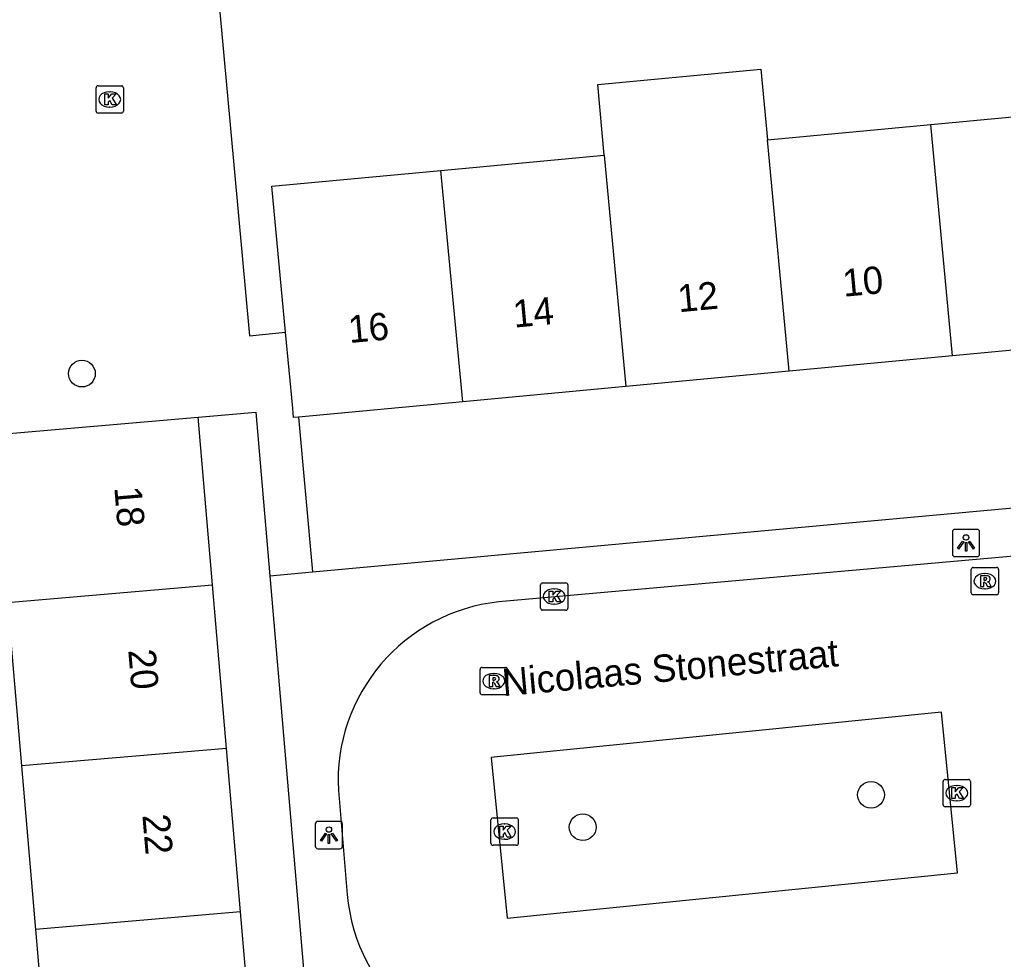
# Model space of a CAD drawing. Extents: x 160557 to 161245, y 385330 to 386505.
# Drawn here: x 160854.28 to 160890.27, y 385534.96 to 385569.34 of the extents above; entities that cross this region are included whole.
import ezdxf

# ---------------------------------------------------------------- set-up
doc = ezdxf.new("R2010")
doc.units = 0
for name, color, linetype in [('IMGEO_Boom', 7, 'Continuous'), ('IMGEO_Kolk', 7, 'Continuous'), ('IMGEO_Lichtpunt', 7, 'Continuous'), ('IMGEO_Openbare_ruimte_label', 7, 'Continuous'), ('IMGEO_Pand', 7, 'Continuous'), ('IMGEO_Pand_nummerreeks', 7, 'Continuous'), ('IMGEO_Rijbaan_lokaal_open', 7, 'Continuous'), ('IMGEO_Rioolput', 7, 'Continuous'), ('IMGEO_Voetpad_open', 7, 'Continuous')]:
    doc.layers.add(name, color=color, linetype=linetype)

msp = doc.modelspace()

# ---------------------------------------------------------------- linework, layer by layer
at = {"layer": 'IMGEO_Boom'}
for centre in [(160856.556, 385556.392), (160885.425, 385540.981), (160874.877, 385539.797)]:
    msp.add_circle(centre, 0.489, dxfattribs=at)
at = {"layer": 'IMGEO_Kolk'}
for p, q in [((160857.072, 385565.996), (160857.072, 385566.848)), ((160857.147, 385566.922), (160857.999, 385566.922)), ((160857.56, 385566.702), (160857.585, 385566.702)), ((160858.073, 385566.848), (160858.073, 385565.996)), ((160857.583, 385566.142), (160857.558, 385566.142)), ((160857.999, 385565.922), (160857.147, 385565.922)), ((160873.41, 385548.737), (160874.262, 385548.737)), ((160873.335, 385547.811), (160873.335, 385548.663)), ((160873.823, 385548.517), (160873.848, 385548.517)), ((160874.336, 385548.663), (160874.336, 385547.811)), ((160874.262, 385547.737), (160873.41, 385547.737)), ((160873.846, 385547.957), (160873.821, 385547.957)), ((160888.138, 385541.544), (160888.99, 385541.544)), ((160888.063, 385540.618), (160888.063, 385541.47)), ((160888.551, 385541.324), (160888.576, 385541.324)), ((160889.064, 385541.47), (160889.064, 385540.618)), ((160888.99, 385540.544), (160888.138, 385540.544)), ((160888.574, 385540.764), (160888.549, 385540.764)), ((160871.521, 385539.21), (160871.521, 385540.062)), ((160871.596, 385540.136), (160872.448, 385540.136)), ((160872.522, 385540.062), (160872.522, 385539.21)), ((160872.009, 385539.916), (160872.034, 385539.916)), ((160872.032, 385539.356), (160872.007, 385539.356)), ((160872.448, 385539.136), (160871.596, 385539.136))]:
    msp.add_line(p, q, dxfattribs=at)
for points in [[(160857.072, 385565.996), (160857.072, 385566.848)], [(160857.147, 385566.922), (160857.999, 385566.922)], [(160858.073, 385566.848), (160858.073, 385565.996)], [(160857.393, 385566.622), (160857.516, 385566.622), (160857.516, 385566.471), (160857.646, 385566.622), (160857.81, 385566.622), (160857.664, 385566.471), (160857.817, 385566.222), (160857.665, 385566.222), (160857.58, 385566.386), (160857.516, 385566.319), (160857.516, 385566.222), (160857.393, 385566.222), (160857.393, 385566.622)], [(160857.999, 385565.922), (160857.147, 385565.922)], [(160873.41, 385548.737), (160874.262, 385548.737)], [(160873.335, 385547.811), (160873.335, 385548.663)], [(160873.656, 385548.437), (160873.779, 385548.437), (160873.779, 385548.286), (160873.909, 385548.437), (160874.073, 385548.437), (160873.927, 385548.286), (160874.08, 385548.037), (160873.928, 385548.037), (160873.843, 385548.201), (160873.779, 385548.134), (160873.779, 385548.037), (160873.656, 385548.037), (160873.656, 385548.437)], [(160874.336, 385548.663), (160874.336, 385547.811)], [(160874.262, 385547.737), (160873.41, 385547.737)], [(160888.138, 385541.544), (160888.99, 385541.544)], [(160888.063, 385540.618), (160888.063, 385541.47)], [(160888.384, 385541.244), (160888.507, 385541.244), (160888.507, 385541.093), (160888.637, 385541.244), (160888.801, 385541.244), (160888.655, 385541.093), (160888.808, 385540.844), (160888.656, 385540.844), (160888.571, 385541.008), (160888.507, 385540.941), (160888.507, 385540.844), (160888.384, 385540.844), (160888.384, 385541.244)], [(160889.064, 385541.47), (160889.064, 385540.618)], [(160888.99, 385540.544), (160888.138, 385540.544)], [(160871.521, 385539.21), (160871.521, 385540.062)], [(160871.596, 385540.136), (160872.448, 385540.136)], [(160872.522, 385540.062), (160872.522, 385539.21)], [(160871.842, 385539.836), (160871.965, 385539.836), (160871.965, 385539.685), (160872.095, 385539.836), (160872.259, 385539.836), (160872.113, 385539.685), (160872.266, 385539.436), (160872.114, 385539.436), (160872.029, 385539.6), (160871.965, 385539.533), (160871.965, 385539.436), (160871.842, 385539.436), (160871.842, 385539.836)], [(160872.448, 385539.136), (160871.596, 385539.136)]]:
    msp.add_lwpolyline(points, dxfattribs=at)
for centre, start, end in [((160857.149, 385566.846), 91.552, 178.448), ((160857.149, 385566.846), 91.552, 178.448), ((160857.997, 385566.846), 1.552, 88.448), ((160857.997, 385566.846), 1.552, 88.448), ((160857.149, 385565.998), 181.552, 268.448), ((160857.149, 385565.998), 181.552, 268.448), ((160857.997, 385565.998), 271.552, 358.448), ((160857.997, 385565.998), 271.552, 358.448), ((160873.412, 385548.661), 91.552, 178.448), ((160873.412, 385548.661), 91.552, 178.448), ((160874.26, 385548.661), 1.552, 88.448), ((160874.26, 385548.661), 1.552, 88.448), ((160873.412, 385547.813), 181.552, 268.448), ((160873.412, 385547.813), 181.552, 268.448), ((160874.26, 385547.813), 271.552, 358.448), ((160874.26, 385547.813), 271.552, 358.448), ((160888.14, 385541.468), 91.552, 178.448), ((160888.14, 385541.468), 91.552, 178.448), ((160888.988, 385541.468), 1.552, 88.448), ((160888.988, 385541.468), 1.552, 88.448), ((160888.14, 385540.62), 181.552, 268.448), ((160888.14, 385540.62), 181.552, 268.448), ((160888.988, 385540.62), 271.552, 358.448), ((160888.988, 385540.62), 271.552, 358.448), ((160871.598, 385540.06), 91.552, 178.448), ((160871.598, 385540.06), 91.552, 178.448), ((160872.446, 385540.06), 1.552, 88.448), ((160872.446, 385540.06), 1.552, 88.448), ((160871.598, 385539.212), 181.552, 268.448), ((160871.598, 385539.212), 181.552, 268.448), ((160872.446, 385539.212), 271.552, 358.448), ((160872.446, 385539.212), 271.552, 358.448)]:
    msp.add_arc(centre, 0.0765, start, end, dxfattribs=at)
for centre, major_axis, ratio, start_param, end_param in [((160857.559, 385566.422), (-0.387, 0.002), 0.722429, 4.712389, 7.853982), ((160857.584, 385566.422), (-0.39, 0.002), 0.717154, 1.570796, 4.712389), ((160873.822, 385548.237), (-0.387, 0.002), 0.722429, 4.712389, 7.853982), ((160873.847, 385548.237), (-0.39, 0.002), 0.717154, 1.570796, 4.712389), ((160888.55, 385541.044), (-0.387, 0.002), 0.722429, 4.712389, 7.853982), ((160888.575, 385541.044), (-0.39, 0.002), 0.717154, 1.570796, 4.712389), ((160872.008, 385539.636), (-0.387, 0.002), 0.722429, 4.712389, 7.853982), ((160872.033, 385539.636), (-0.39, 0.002), 0.717154, 1.570796, 4.712389)]:
    msp.add_ellipse(centre, major_axis=major_axis, ratio=ratio, start_param=start_param, end_param=end_param, dxfattribs=at)
at = {"layer": 'IMGEO_Lichtpunt'}
for p, q in [((160888.402, 385550.599), (160888.402, 385549.792)), ((160888.402, 385550.599), (160888.402, 385549.792)), ((160889.304, 385550.694), (160888.496, 385550.694)), ((160889.304, 385550.694), (160888.496, 385550.694)), ((160889.398, 385549.792), (160889.398, 385550.599)), ((160889.398, 385549.792), (160889.398, 385550.599)), ((160888.496, 385549.698), (160889.304, 385549.698)), ((160888.496, 385549.698), (160889.304, 385549.698)), ((160865.094, 385539.913), (160865.094, 385539.106)), ((160865.094, 385539.913), (160865.094, 385539.106)), ((160865.996, 385540.008), (160865.188, 385540.008)), ((160865.996, 385540.008), (160865.188, 385540.008)), ((160866.09, 385539.106), (160866.09, 385539.913)), ((160866.09, 385539.106), (160866.09, 385539.913)), ((160865.188, 385539.012), (160865.996, 385539.012)), ((160865.188, 385539.012), (160865.996, 385539.012))]:
    msp.add_line(p, q, dxfattribs=at)
for points in [[(160888.776, 385550.263), (160888.815, 385550.235), (160888.627, 385549.973), (160888.589, 385550), (160888.776, 385550.263)], [(160888.878, 385550.215), (160888.925, 385550.215), (160888.925, 385549.893), (160888.878, 385549.893), (160888.878, 385550.215)], [(160888.988, 385550.235), (160889.026, 385550.262), (160889.213, 385550), (160889.174, 385549.972), (160888.988, 385550.235)], [(160865.468, 385539.577), (160865.507, 385539.549), (160865.319, 385539.287), (160865.281, 385539.314), (160865.468, 385539.577)], [(160865.57, 385539.529), (160865.617, 385539.529), (160865.617, 385539.207), (160865.57, 385539.207), (160865.57, 385539.529)], [(160865.68, 385539.549), (160865.718, 385539.576), (160865.905, 385539.314), (160865.866, 385539.286), (160865.68, 385539.549)]]:
    msp.add_lwpolyline(points, dxfattribs=at)
for centre in [(160888.901, 385550.397), (160865.593, 385539.711)]:
    msp.add_circle(centre, 0.0994, dxfattribs=at)
for centre, start, end in [((160888.496, 385550.599), 90, 180), ((160888.496, 385550.599), 90, 180), ((160889.304, 385550.599), 0, 90), ((160889.304, 385550.599), 0, 90), ((160888.496, 385549.792), 180, 270), ((160888.496, 385549.792), 180, 270), ((160889.304, 385549.792), 270, 0), ((160889.304, 385549.792), 270, 360), ((160865.188, 385539.913), 90, 180), ((160865.188, 385539.913), 90, 180), ((160865.996, 385539.913), 0, 90), ((160865.996, 385539.913), 0, 90), ((160865.188, 385539.106), 180, 270), ((160865.188, 385539.106), 180, 270), ((160865.996, 385539.106), 270, 0), ((160865.996, 385539.106), 270, 360)]:
    msp.add_arc(centre, 0.0946, start, end, dxfattribs=at)
at = {"layer": 'IMGEO_Pand'}
for points in [[(160875.667, 385564.387), (160875.425, 385566.97), (160881.399, 385567.53), (160881.641, 385564.947)], [(160887.615, 385565.506), (160893.588, 385566.066)], [(160881.641, 385564.947), (160887.615, 385565.506)], [(160888.408, 385557.043), (160887.615, 385565.506)], [(160882.434, 385556.484), (160881.641, 385564.947)], [(160869.693, 385563.827), (160875.667, 385564.387)], [(160875.667, 385564.387), (160876.46, 385555.924)], [(160864.008, 385557.909), (160863.508, 385563.248), (160869.693, 385563.827)], [(160870.486, 385555.364), (160869.693, 385563.827)], [(160864.477, 385554.802), (160864.3, 385554.785), (160864.268, 385555.123), (160864.008, 385557.909)], [(160894.381, 385557.603), (160888.408, 385557.043)], [(160888.408, 385557.043), (160882.434, 385556.484)], [(160882.434, 385556.484), (160876.46, 385555.924)], [(160876.46, 385555.924), (160870.486, 385555.364)], [(160870.486, 385555.364), (160864.477, 385554.802)], [(160853.308, 385554.158), (160860.81, 385554.801)], [(160861.336, 385548.659), (160860.81, 385554.801)], [(160853.835, 385548.016), (160861.336, 385548.659)], [(160861.849, 385542.681), (160861.336, 385548.659)], [(160853.835, 385548.016), (160854.347, 385542.038)], [(160861.849, 385542.681), (160854.347, 385542.038)], [(160862.361, 385536.702), (160861.849, 385542.681)], [(160854.347, 385542.038), (160854.859, 385536.059)], [(160862.361, 385536.702), (160854.859, 385536.059)], [(160862.874, 385530.724), (160862.361, 385536.702)], [(160854.859, 385536.059), (160855.372, 385530.081)]]:
    msp.add_lwpolyline(points, dxfattribs=at)
at = {"layer": 'IMGEO_Rijbaan_lokaal_open'}
for points in [[(160913.355, 385551.724), (160871.806, 385548.04)], [(160888, 385544.005), (160871.75, 385542.373), (160871.524, 385542.35), (160872.114, 385536.474), (160888.59, 385538.133), (160888, 385544.005)], [(160865.938, 385541.137), (160866.263, 385537.334)]]:
    msp.add_lwpolyline(points, dxfattribs=at)
for centre, radius, start, end in [((160872.509, 385541.497), 6.581, 96.1341, 183.1325), ((160872.714, 385537.886), 6.475, 184.8942, 274.847)]:
    msp.add_arc(centre, radius, start, end, dxfattribs=at)
at = {"layer": 'IMGEO_Rioolput'}
for p, q in [((160889.092, 385548.373), (160889.092, 385549.225)), ((160889.167, 385549.299), (160890.019, 385549.299)), ((160889.58, 385549.079), (160889.605, 385549.079)), ((160890.093, 385549.225), (160890.093, 385548.373)), ((160889.603, 385548.519), (160889.578, 385548.519)), ((160890.019, 385548.299), (160889.167, 385548.299)), ((160871.124, 385544.718), (160871.124, 385545.57)), ((160871.199, 385545.644), (160872.051, 385545.644)), ((160872.125, 385545.57), (160872.125, 385544.718)), ((160871.612, 385545.424), (160871.637, 385545.424)), ((160871.635, 385544.864), (160871.61, 385544.864)), ((160872.051, 385544.644), (160871.199, 385544.644))]:
    msp.add_line(p, q, dxfattribs=at)
for points in [[(160889.092, 385548.373), (160889.092, 385549.225)], [(160889.167, 385549.299), (160890.019, 385549.299)], [(160890.093, 385549.225), (160890.093, 385548.373)], [(160889.681, 385548.997), (160889.429, 385548.999), (160889.429, 385548.599)], [(160889.429, 385548.599), (160889.553, 385548.599), (160889.553, 385548.761), (160889.564, 385548.761)], [(160889.607, 385548.918), (160889.553, 385548.918), (160889.553, 385548.837)], [(160889.553, 385548.837), (160889.605, 385548.837)], [(160889.611, 385548.732), (160889.682, 385548.599), (160889.822, 385548.599), (160889.757, 385548.725)], [(160890.019, 385548.299), (160889.167, 385548.299)], [(160871.124, 385544.718), (160871.124, 385545.57)], [(160871.199, 385545.644), (160872.051, 385545.644)], [(160872.125, 385545.57), (160872.125, 385544.718)], [(160871.713, 385545.342), (160871.461, 385545.344), (160871.461, 385544.944)], [(160871.461, 385544.944), (160871.585, 385544.944), (160871.585, 385545.106), (160871.596, 385545.106)], [(160871.639, 385545.263), (160871.585, 385545.263), (160871.585, 385545.182)], [(160871.585, 385545.182), (160871.637, 385545.182)], [(160871.643, 385545.077), (160871.714, 385544.944), (160871.854, 385544.944), (160871.789, 385545.07)], [(160872.051, 385544.644), (160871.199, 385544.644)]]:
    msp.add_lwpolyline(points, dxfattribs=at)
for centre, radius, start, end in [((160889.169, 385549.223), 0.0765, 91.552, 178.448), ((160889.169, 385549.223), 0.0765, 91.552, 178.448), ((160890.017, 385549.223), 0.0765, 1.552, 88.448), ((160890.017, 385549.223), 0.0765, 1.552, 88.448), ((160889.563, 385548.708), 0.0533, 26.0293, 88.6989), ((160889.589, 385549.026), 0.19, 274.7715, 282.9687), ((160889.613, 385548.822), 0.0964, 77.0061, 93.1865), ((160889.627, 385548.879), 0.0378, 276.6634, 79.6772), ((160889.68, 385548.887), 0.109, 350.3612, 89.416), ((160889.678, 385548.887), 0.112, 277.5842, 350.9817), ((160889.662, 385548.672), 0.108, 29.5134, 73.7905), ((160889.169, 385548.375), 0.0765, 181.552, 268.448), ((160889.169, 385548.375), 0.0765, 181.552, 268.448), ((160890.017, 385548.375), 0.0765, 271.552, 358.448), ((160890.017, 385548.375), 0.0765, 271.552, 358.448), ((160871.201, 385545.568), 0.0765, 91.552, 178.448), ((160871.201, 385545.568), 0.0765, 91.552, 178.448), ((160872.049, 385545.568), 0.0765, 1.552, 88.448), ((160872.049, 385545.568), 0.0765, 1.552, 88.448), ((160871.595, 385545.053), 0.0533, 26.0293, 88.6989), ((160871.621, 385545.371), 0.19, 274.7715, 282.9687), ((160871.645, 385545.167), 0.0964, 77.0061, 93.1865), ((160871.659, 385545.224), 0.0378, 276.6634, 79.6772), ((160871.712, 385545.232), 0.109, 350.3612, 89.416), ((160871.71, 385545.232), 0.112, 277.5842, 350.9817), ((160871.694, 385545.017), 0.108, 29.5134, 73.7905), ((160871.201, 385544.72), 0.0765, 181.552, 268.448), ((160871.201, 385544.72), 0.0765, 181.552, 268.448), ((160872.049, 385544.72), 0.0765, 271.552, 358.448), ((160872.049, 385544.72), 0.0765, 271.552, 358.448)]:
    msp.add_arc(centre, radius, start, end, dxfattribs=at)
for centre, major_axis, ratio, start_param, end_param in [((160889.579, 385548.799), (-0.387, 0.002), 0.722429, 4.712389, 7.853982), ((160889.604, 385548.799), (-0.39, 0.002), 0.717154, 1.570796, 4.712389), ((160871.611, 385545.144), (-0.387, 0.002), 0.722429, 4.712389, 7.853982), ((160871.636, 385545.144), (-0.39, 0.002), 0.717154, 1.570796, 4.712389)]:
    msp.add_ellipse(centre, major_axis=major_axis, ratio=ratio, start_param=start_param, end_param=end_param, dxfattribs=at)
at = {"layer": 'IMGEO_Voetpad_open'}
for points in [[(160861.315, 385572.826), (160862.693, 385557.771), (160864.008, 385557.909)], [(160860.81, 385554.801), (160862.922, 385554.982), (160863.436, 385548.992)], [(160864.477, 385554.802), (160864.993, 385549.134)], [(160864.993, 385549.134), (160912.922, 385553.512)], [(160863.436, 385548.992), (160864.993, 385549.134)], [(160863.436, 385548.992), (160864.998, 385530.768), (160865.469, 385525.276), (160867.099, 385525.38)]]:
    msp.add_lwpolyline(points, dxfattribs=at)

# ---------------------------------------------------------------- texts
at = {"layer": 'IMGEO_Openbare_ruimte_label'}
msp.add_text('Nicolaas Stonestraat', height=1, rotation=5.1062, dxfattribs=at).set_placement((160871.973, 385544.589))
at = {"layer": 'IMGEO_Pand_nummerreeks'}
for s, rotation, p in [('10', 5.3511, (160884.429, 385559.202)), ('12', 5.3514, (160878.396, 385558.636)), ('14', 5.3511, (160872.372, 385558.072)), ('16', 5.3511, (160866.346, 385557.508)), ('18', 274.8994, (160857.739, 385552.229)), ('20', 274.8994, (160858.249, 385546.277)), ('22', 274.8994, (160858.766, 385540.24))]:
    msp.add_text(s, height=1, rotation=rotation, dxfattribs=at).set_placement(p)

doc.saveas('drawing.dxf')
